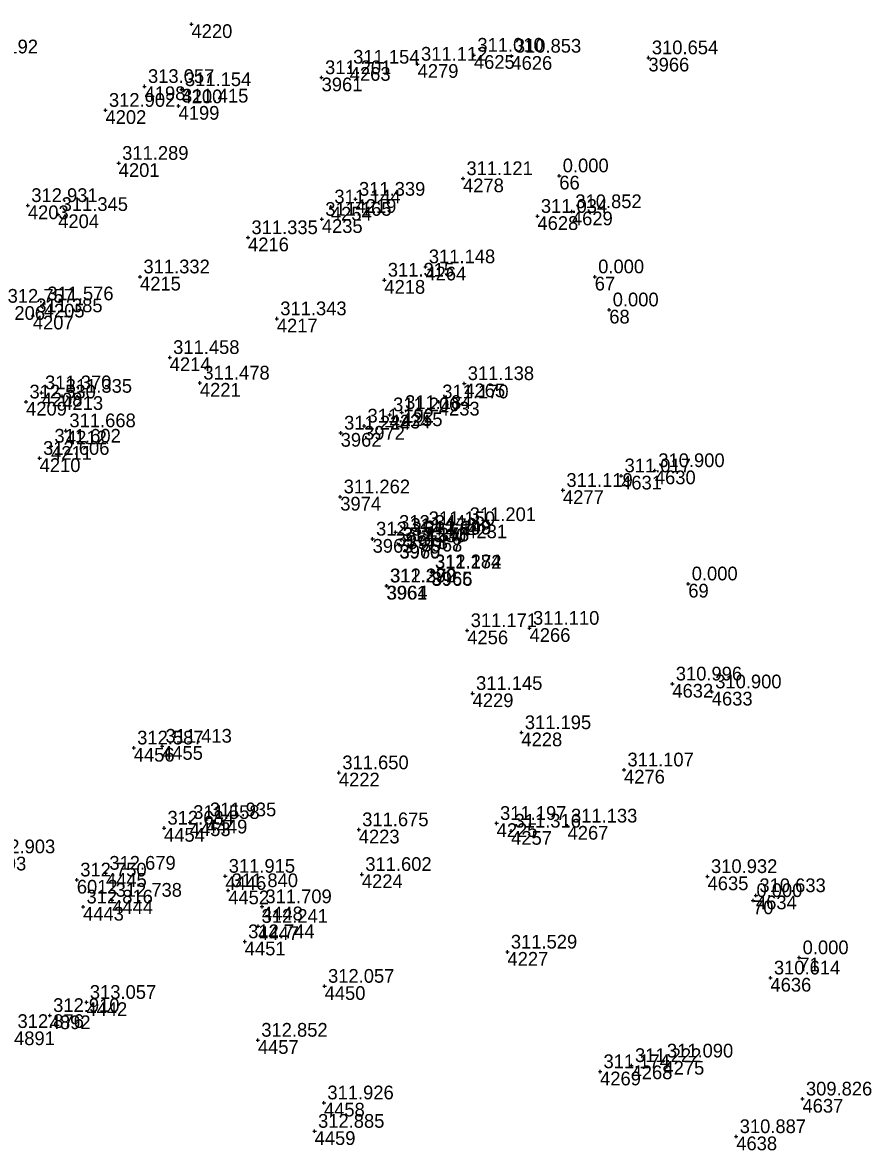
# Model space of a CAD drawing. Extents: x -829398 to -819400, y -1074439 to -1067977.
# Drawn here: x -820388.4 to -820314.2, y -1068519 to -1068420.4 of the extents above; entities that cross this region are included whole.
import ezdxf

# ---------------------------------------------------------------- set-up
doc = ezdxf.new("R2010")
doc.units = 0
for name, color, linetype in [('Vrstva 60', 7, 'Continuous'), ('Vrstva 61', 7, 'Continuous'), ('Čísla bodů_doměření_2012', 7, 'Continuous')]:
    doc.layers.add(name, color=color, linetype=linetype)

# ---------------------------------------------------------------- blocks, each defined once
blk = doc.blocks.new('BOD')
at = {"layer": 'Čísla bodů_doměření_2012'}
for p, q in [((-0.15, 0), (0.15, 0)), ((0, -0.15), (0, 0.15))]:
    blk.add_line(p, q, dxfattribs=at)

msp = doc.modelspace()

# ---------------------------------------------------------------- block references
at = {"layer": 'Vrstva 60'}
for p in [(-820373.613, -1068420.535), (-820348.916, -1068423.23), (-820345.639, -1068423.317), (-820333.656, -1068423.457), (-820359.776, -1068424.278), (-820353.841, -1068424.018), (-820362.235, -1068425.197), (-820377.717, -1068425.964), (-820374.488, -1068426.243), (-820374.743, -1068427.68), (-820381.134, -1068428.053), (-820379.978, -1068432.685), (-820349.869, -1068434.025), (-820341.45, -1068433.78), (-820387.921, -1068436.377), (-820361.421, -1068436.497), (-820359.269, -1068435.828), (-820385.269, -1068437.16), (-820362.217, -1068437.581), (-820343.363, -1068437.323), (-820340.346, -1068436.914), (-820368.669, -1068439.187), (-820378.113, -1068442.615), (-820353.158, -1068441.731), (-820338.35, -1068442.61), (-820356.747, -1068442.897), (-820386.53, -1068444.973), (-820337.08, -1068445.5), (-820387.488, -1068446.016), (-820366.151, -1068446.277), (-820375.517, -1068449.665), (-820372.877, -1068451.899), (-820349.758, -1068451.947), (-820386.719, -1068452.75), (-820384.913, -1068453.056), (-820388.081, -1068453.552), (-820355.233, -1068454.475), (-820351.987, -1068453.546), (-820356.283, -1068454.677), (-820384.588, -1068456.073), (-820360.568, -1068456.272), (-820358.522, -1068455.659), (-820385.897, -1068457.418), (-820386.891, -1068458.485), (-820336.044, -1068460.014), (-820333.095, -1068459.554), (-820341.128, -1068461.285), (-820360.603, -1068461.853), (-820349.587, -1068464.279), (-820355.761, -1068464.955), (-820354.76, -1068465.222), (-820353.172, -1068464.629), (-820357.773, -1068465.542), (-820355.44, -1068466.021), (-820355.425, -1068466.05), (-820353.508, -1068465.445), (-820353.507, -1068465.439), (-820352.628, -1068468.403), (-820352.611, -1068468.44), (-820356.569, -1068469.641), (-820356.533, -1068469.632), (-820330.17, -1068469.46), (-820349.499, -1068473.548), (-820344.05, -1068473.341), (-820349.029, -1068479.042), (-820331.564, -1068478.212), (-820328.116, -1068478.902), (-820344.765, -1068482.47), (-820378.663, -1068483.807), (-820376.188, -1068483.652), (-820360.724, -1068485.978), (-820335.79, -1068485.726), (-820376.011, -1068490.814), (-820373.764, -1068490.321), (-820372.302, -1068490.09), (-820358.987, -1068490.959), (-820346.931, -1068490.403), (-820340.727, -1068490.634), (-820345.664, -1068491.078), (-820381.096, -1068494.761), (-820358.714, -1068494.867), (-820383.64, -1068495.349), (-820370.657, -1068495.027), (-820328.485, -1068495.051), (-820370.403, -1068496.282), (-820324.253, -1068496.723), (-820383.094, -1068497.711), (-820380.549, -1068497.123), (-820367.448, -1068497.688), (-820324.51, -1068497.15), (-820367.785, -1068499.405), (-820368.957, -1068500.751), (-820345.986, -1068501.656), (-820320.47, -1068502.15), (-820361.972, -1068504.645), (-820322.986, -1068503.92), (-820382.802, -1068506.054), (-820386.01, -1068507.201), (-820367.809, -1068509.362), (-820335.131, -1068511.579), (-820332.343, -1068511.18), (-820337.884, -1068512.116), (-820320.185, -1068514.503), (-820362.03, -1068514.84), (-820362.846, -1068517.327), (-820325.976, -1068517.791)]:
    msp.add_blockref('BOD', p, dxfattribs=at)

# ---------------------------------------------------------------- texts
for s, p in [('4220', (-820373.613, -1068421.735)), ('4625', (-820348.916, -1068424.43)), ('4626', (-820345.639, -1068424.517)), ('3966', (-820333.656, -1068424.657)), ('4263', (-820359.776, -1068425.478)), ('4279', (-820353.841, -1068425.218)), ('3961', (-820362.235, -1068426.397)), ('4198', (-820377.717, -1068427.164)), ('4200', (-820374.488, -1068427.443)), ('4199', (-820374.743, -1068428.88)), ('4202', (-820381.134, -1068429.253)), ('4201', (-820379.978, -1068433.885)), ('4278', (-820349.869, -1068435.225)), ('66', (-820341.45, -1068434.98)), ('4203', (-820387.921, -1068437.577)), ('4254', (-820361.421, -1068437.697)), ('4219', (-820359.269, -1068437.028)), ('4204', (-820385.269, -1068438.36)), ('4628', (-820343.363, -1068438.523)), ('4629', (-820340.346, -1068438.114)), ('4235', (-820362.217, -1068438.781)), ('4216', (-820368.669, -1068440.387)), ('4264', (-820353.158, -1068442.931)), ('4215', (-820378.113, -1068443.815)), ('4218', (-820356.747, -1068444.097)), ('67', (-820338.35, -1068443.81)), ('4206', (-820389.992, -1068446.383)), ('4205', (-820386.53, -1068446.173)), ('4207', (-820387.488, -1068447.216)), ('4217', (-820366.151, -1068447.477)), ('68', (-820337.08, -1068446.7)), ('4214', (-820375.517, -1068450.865)), ('4221', (-820372.877, -1068453.099)), ('4265', (-820349.758, -1068453.147)), ('4208', (-820386.719, -1068453.95)), ('4213', (-820384.913, -1068454.256)), ('4209', (-820388.081, -1068454.752)), ('4233', (-820351.987, -1068454.746)), ('4234', (-820356.283, -1068455.877)), ('4255', (-820355.233, -1068455.675)), ('4212', (-820384.588, -1068457.273)), ('3962', (-820360.568, -1068457.472)), ('3972', (-820358.522, -1068456.859)), ('4211', (-820385.897, -1068458.618)), ('4210', (-820386.891, -1068459.685)), ('4631', (-820336.044, -1068461.214)), ('4630', (-820333.095, -1068460.754)), ('3974', (-820360.603, -1068463.053)), ('4277', (-820341.128, -1068462.485)), ('3971', (-820355.761, -1068466.155)), ('4230', (-820353.172, -1068465.829)), ('4231', (-820349.587, -1068465.479)), ('3963', (-820357.773, -1068466.742)), ('3970', (-820355.44, -1068467.221)), ('3969', (-820355.425, -1068467.25)), ('3973', (-820354.76, -1068466.422)), ('3968', (-820353.508, -1068466.645)), ('3967', (-820353.507, -1068466.639)), ('3965', (-820352.628, -1068469.603)), ('3966', (-820352.611, -1068469.64)), ('3961', (-820356.569, -1068470.841)), ('3964', (-820356.533, -1068470.832)), ('69', (-820330.17, -1068470.66)), ('4256', (-820349.499, -1068474.748)), ('4266', (-820344.05, -1068474.541)), ('4632', (-820331.564, -1068479.412)), ('4633', (-820328.116, -1068480.102)), ('4229', (-820349.029, -1068480.242)), ('4228', (-820344.765, -1068483.67)), ('4456', (-820378.663, -1068485.007)), ('4455', (-820376.188, -1068484.852)), ('4276', (-820335.79, -1068486.926)), ('4222', (-820360.724, -1068487.178)), ('4454', (-820376.011, -1068492.014)), ('4453', (-820373.764, -1068491.521)), ('4449', (-820372.302, -1068491.29)), ('4225', (-820346.931, -1068491.603)), ('4267', (-820340.727, -1068491.834)), ('4223', (-820358.987, -1068492.159)), ('4257', (-820345.664, -1068492.278)), ('4893', (-820391.631, -1068494.524)), ('4445', (-820381.096, -1068495.961)), ('6012', (-820383.64, -1068496.549)), ('4446', (-820370.657, -1068496.227)), ('4224', (-820358.714, -1068496.067)), ('4635', (-820328.485, -1068496.251)), ('4452', (-820370.403, -1068497.482)), ('4634', (-820324.253, -1068497.923)), ('4443', (-820383.094, -1068498.911)), ('4444', (-820380.549, -1068498.323)), ('4448', (-820367.448, -1068498.888)), ('70', (-820324.51, -1068498.35)), ('4447', (-820367.785, -1068500.605)), ('4451', (-820368.957, -1068501.951)), ('4227', (-820345.986, -1068502.856)), ('71', (-820320.47, -1068503.35)), ('4636', (-820322.986, -1068505.12)), ('4450', (-820361.972, -1068505.845)), ('4442', (-820382.802, -1068507.254)), ('4892', (-820386.01, -1068508.401)), ('4891', (-820389.128, -1068509.8)), ('4457', (-820367.809, -1068510.562)), ('4275', (-820332.343, -1068512.38)), ('4269', (-820337.884, -1068513.316)), ('4268', (-820335.131, -1068512.779)), ('4637', (-820320.185, -1068515.703)), ('4458', (-820362.03, -1068516.04)), ('4459', (-820362.846, -1068518.527)), ('4638', (-820325.976, -1068518.991))]:
    msp.add_text(s, height=1.2, dxfattribs=at).set_placement(p)
at = {"layer": 'Vrstva 61'}
for s, p in [('311.010', (-820348.616, -1068422.93)), ('313.192', (-820392.836, -1068423.081)), ('311.154', (-820359.476, -1068423.978)), ('311.112', (-820353.541, -1068423.718)), ('310.853', (-820345.339, -1068423.017)), ('310.654', (-820333.356, -1068423.157)), ('311.201', (-820361.935, -1068424.897)), ('313.057', (-820377.417, -1068425.664)), ('311.154', (-820374.188, -1068425.943)), ('312.902', (-820380.834, -1068427.753)), ('311.415', (-820374.443, -1068427.38)), ('311.289', (-820379.678, -1068432.385)), ('311.121', (-820349.569, -1068433.725)), ('0.000', (-820341.15, -1068433.48)), ('311.339', (-820358.969, -1068435.528)), ('312.931', (-820387.621, -1068436.077)), ('311.144', (-820361.121, -1068436.197)), ('310.852', (-820340.046, -1068436.614)), ('311.345', (-820384.969, -1068436.86)), ('311.165', (-820361.917, -1068437.281)), ('311.034', (-820343.063, -1068437.023)), ('311.335', (-820368.369, -1068438.887)), ('311.148', (-820352.858, -1068441.431)), ('311.332', (-820377.813, -1068442.315)), ('311.315', (-820356.447, -1068442.597)), ('0.000', (-820338.05, -1068442.31)), ('311.576', (-820386.23, -1068444.673)), ('312.757', (-820389.692, -1068444.883)), ('0.000', (-820336.78, -1068445.2)), ('311.385', (-820387.188, -1068445.716)), ('311.343', (-820365.851, -1068445.977)), ('311.458', (-820375.217, -1068449.365)), ('311.478', (-820372.577, -1068451.599)), ('311.370', (-820386.419, -1068452.45)), ('311.138', (-820349.458, -1068451.647)), ('312.530', (-820387.781, -1068453.252)), ('311.335', (-820384.613, -1068452.756)), ('311.170', (-820351.687, -1068453.246)), ('311.200', (-820355.983, -1068454.377)), ('311.184', (-820354.933, -1068454.175)), ('311.192', (-820358.222, -1068455.359)), ('311.668', (-820384.288, -1068455.773)), ('311.224', (-820360.268, -1068455.972)), ('311.602', (-820385.597, -1068457.118)), ('312.606', (-820386.591, -1068458.185)), ('310.900', (-820332.795, -1068459.254)), ('311.017', (-820335.744, -1068459.714)), ('311.119', (-820340.828, -1068460.985)), ('311.262', (-820360.303, -1068461.553)), ('311.150', (-820352.872, -1068464.329)), ('311.201', (-820349.287, -1068463.979)), ('312.354', (-820357.473, -1068465.242)), ('312.344', (-820355.461, -1068464.655)), ('311.178', (-820354.46, -1068464.922)), ('312.299', (-820353.208, -1068465.145)), ('311.148', (-820353.207, -1068465.139)), ('311.178', (-820355.14, -1068465.721)), ('312.346', (-820355.125, -1068465.75)), ('312.284', (-820352.328, -1068468.103)), ('311.172', (-820352.311, -1068468.14)), ('311.292', (-820356.269, -1068469.341)), ('312.370', (-820356.233, -1068469.332)), ('0.000', (-820329.87, -1068469.16)), ('311.171', (-820349.199, -1068473.248)), ('311.110', (-820343.75, -1068473.041)), ('310.996', (-820331.264, -1068477.912)), ('311.145', (-820348.729, -1068478.742)), ('310.900', (-820327.816, -1068478.602)), ('311.195', (-820344.465, -1068482.17)), ('312.587', (-820378.363, -1068483.507)), ('311.413', (-820375.888, -1068483.352)), ('311.650', (-820360.424, -1068485.678)), ('311.107', (-820335.49, -1068485.426)), ('311.558', (-820373.464, -1068490.021)), ('311.935', (-820372.002, -1068489.79)), ('312.684', (-820375.711, -1068490.514)), ('311.675', (-820358.687, -1068490.659)), ('311.197', (-820346.631, -1068490.103)), ('311.316', (-820345.364, -1068490.778)), ('311.133', (-820340.427, -1068490.334)), ('312.903', (-820391.331, -1068493.024)), ('312.679', (-820380.796, -1068494.461)), ('311.915', (-820370.357, -1068494.727)), ('311.602', (-820358.414, -1068494.567)), ('310.932', (-820328.185, -1068494.751)), ('312.750', (-820383.34, -1068495.049)), ('311.840', (-820370.103, -1068495.982)), ('312.738', (-820380.249, -1068496.823)), ('0.000', (-820324.21, -1068496.85)), ('310.633', (-820323.953, -1068496.423)), ('312.816', (-820382.794, -1068497.411)), ('311.709', (-820367.148, -1068497.388)), ('312.241', (-820367.485, -1068499.105)), ('312.744', (-820368.657, -1068500.451)), ('311.529', (-820345.686, -1068501.356)), ('0.000', (-820320.17, -1068501.85)), ('310.614', (-820322.686, -1068503.62)), ('312.057', (-820361.672, -1068504.345)), ('313.057', (-820382.502, -1068505.754)), ('312.910', (-820385.71, -1068506.901)), ('312.876', (-820388.828, -1068508.3)), ('312.852', (-820367.509, -1068509.062)), ('311.222', (-820334.831, -1068511.279)), ('311.090', (-820332.043, -1068510.88)), ('311.174', (-820337.584, -1068511.816)), ('311.926', (-820361.73, -1068514.54)), ('309.826', (-820319.885, -1068514.203)), ('312.885', (-820362.546, -1068517.027)), ('310.887', (-820325.676, -1068517.491))]:
    msp.add_text(s, height=1.2, dxfattribs=at).set_placement(p)

doc.saveas('drawing.dxf')
